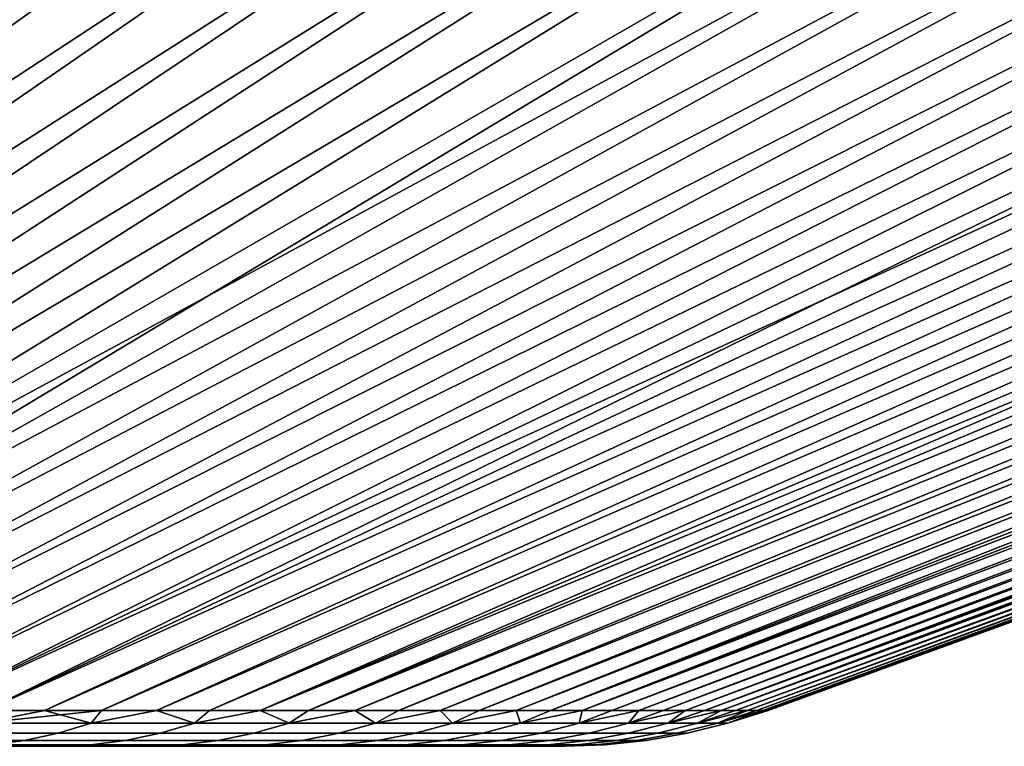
# Model space of a CAD drawing. Header units: metres. Extents: x -109 to 109, y -100 to 58.
# Tile 636 of 642: x 89.68 to 94.32, y 47.8 to 51.22. Entities that reach past the tile are written whole.
import ezdxf

# ---------------------------------------------------------------- set-up
doc = ezdxf.new("R2010")
doc.units = ezdxf.units.M
doc.layers.add('solid_21_062_100_XXX', color=7, linetype='CONTINUOUS')

msp = doc.modelspace()

# ---------------------------------------------------------------- linework, layer by layer
at = {"layer": 'solid_21_062_100_XXX'}
for points in [[(103.089851, 53.071838, -15.351657), (103.068771, 53.00507, -15.063913), (90.814018, 47.968861, -8.612449), (102.708328, 53.00507, -15.682616)], [(103.089851, 53.071838, 15.351657), (102.708336, 53.00507, 15.682601), (91.041992, 47.968861, 8.221667), (103.068779, 53.00507, 15.063898)], [(105.430534, 53.071838, -10.281914), (105.411636, 53.00507, -9.845716), (92.180534, 47.968861, -5.760739), (105.172882, 53.00507, -10.520774)], [(105.430534, 53.071838, 10.281914), (105.17289, 53.00507, 10.520758), (92.330788, 47.968861, 5.333999), (105.411644, 53.00507, 9.845698)], [(90.301949, 53.00507, -27.245684), (83.922356, 47.968861, -14.965758), (83.514374, 47.968861, -15.161264), (89.659447, 53.00507, -27.561749)], [(90.936859, 53.00507, -26.914644), (84.324905, 47.968861, -14.759276), (83.922356, 47.968861, -14.965758), (90.301949, 53.00507, -27.245684)], [(89.659462, 53.00507, 27.561743), (83.922363, 47.968861, 14.965755), (84.324905, 47.968861, 14.759273), (90.301964, 53.00507, 27.245676)], [(91.563843, 53.00507, -26.56881), (84.721703, 47.968861, -14.54197), (84.324905, 47.968861, -14.759276), (90.936859, 53.00507, -26.914644)], [(90.301964, 53.00507, 27.245676), (84.324905, 47.968861, 14.759273), (84.72171, 47.968861, 14.541966), (90.936874, 53.00507, 26.914635)], [(92.792625, 53.00507, -25.833532), (85.11248, 47.968861, -14.313998), (84.721703, 47.968861, -14.54197), (92.182541, 53.00507, -26.208374)], [(91.563843, 53.00507, -26.56881), (92.182541, 53.00507, -26.208374), (84.721703, 47.968861, -14.54197)], [(90.936874, 53.00507, 26.914635), (84.72171, 47.968861, 14.541966), (85.112488, 47.968861, 14.313993), (91.563858, 53.00507, 26.568802)], [(93.393753, 53.00507, -25.444492), (85.496933, 47.968861, -14.075529), (85.11248, 47.968861, -14.313998), (92.792625, 53.00507, -25.833532)], [(92.182556, 53.00507, 26.208364), (85.112488, 47.968861, 14.313993), (85.496941, 47.968861, 14.075523), (92.792641, 53.00507, 25.833523)], [(92.182556, 53.00507, 26.208364), (91.563858, 53.00507, 26.568802), (85.112488, 47.968861, 14.313993)], [(93.985596, 53.00507, -25.041466), (85.874794, 47.968861, -13.826736), (85.496933, 47.968861, -14.075529), (93.393753, 53.00507, -25.444492)], [(92.792641, 53.00507, 25.833523), (85.496941, 47.968861, 14.075523), (85.874802, 47.968861, 13.826731), (93.393768, 53.00507, 25.444481)], [(94.567825, 53.00507, -24.624676), (86.245773, 47.968861, -13.567803), (85.874794, 47.968861, -13.826736), (93.985596, 53.00507, -25.041466)], [(93.393768, 53.00507, 25.444481), (85.874802, 47.968861, 13.826731), (86.245781, 47.968861, 13.567797), (93.985611, 53.00507, 25.041456)], [(95.140129, 53.00507, -24.194351), (86.609604, 47.968861, -13.298919), (86.245773, 47.968861, -13.567803), (94.567825, 53.00507, -24.624676)], [(93.985611, 53.00507, 25.041456), (86.245781, 47.968861, 13.567797), (86.609612, 47.968861, 13.298912), (94.567841, 53.00507, 24.624666)], [(95.702187, 53.00507, -23.750729), (86.966019, 47.968861, -13.020282), (86.609604, 47.968861, -13.298919), (95.140129, 53.00507, -24.194351)], [(94.567841, 53.00507, 24.624666), (86.609612, 47.968861, 13.298912), (86.966026, 47.968861, 13.020275), (95.140144, 53.00507, 24.19434)], [(96.794334, 53.00507, -22.824572), (87.314766, 47.968861, -12.732095), (86.966019, 47.968861, -13.020282), (96.253685, 53.00507, -23.29405)], [(95.702187, 53.00507, -23.750729), (96.253685, 53.00507, -23.29405), (86.966019, 47.968861, -13.020282)], [(95.140144, 53.00507, 24.19434), (86.966026, 47.968861, 13.020275), (87.314774, 47.968861, 12.732087), (95.702194, 53.00507, 23.750717)], [(97.323822, 53.00507, -22.342545), (87.655571, 47.968861, -12.434569), (87.314766, 47.968861, -12.732095), (96.794334, 53.00507, -22.824572)], [(96.2537, 53.00507, 23.294041), (87.314774, 47.968861, 12.732087), (87.655579, 47.968861, 12.434563), (96.794342, 53.00507, 22.82456)], [(96.2537, 53.00507, 23.294041), (95.702194, 53.00507, 23.750717), (87.314774, 47.968861, 12.732087)], [(97.841866, 53.00507, -21.84824), (87.988205, 47.968861, -12.127925), (87.655571, 47.968861, -12.434569), (97.323822, 53.00507, -22.342545)], [(96.794342, 53.00507, 22.82456), (87.655579, 47.968861, 12.434563), (87.988213, 47.968861, 12.127918), (97.323837, 53.00507, 22.342533)], [(98.348183, 53.00507, -21.341927), (88.312408, 47.968861, -11.812385), (87.988205, 47.968861, -12.127925), (97.841866, 53.00507, -21.84824)], [(97.323837, 53.00507, 22.342533), (87.988213, 47.968861, 12.127918), (88.312408, 47.968861, 11.812378), (97.841881, 53.00507, 21.848228)], [(98.842491, 53.00507, -20.823883), (88.627945, 47.968861, -11.488181), (88.312408, 47.968861, -11.812385), (98.348183, 53.00507, -21.341927)], [(97.841881, 53.00507, 21.848228), (88.312408, 47.968861, 11.812378), (88.627953, 47.968861, 11.488174), (98.348198, 53.00507, 21.341915)], [(99.324516, 53.00507, -20.294395), (88.934586, 47.968861, -11.155552), (88.627945, 47.968861, -11.488181), (98.842491, 53.00507, -20.823883)], [(98.348198, 53.00507, 21.341915), (88.627953, 47.968861, 11.488174), (88.934593, 47.968861, 11.155545), (98.842499, 53.00507, 20.823872)], [(99.793991, 53.00507, -19.753754), (89.232117, 47.968861, -10.814741), (88.934586, 47.968861, -11.155552), (99.324516, 53.00507, -20.294395)], [(98.842499, 53.00507, 20.823872), (88.934593, 47.968861, 11.155545), (89.232117, 47.968861, 10.814734), (99.324524, 53.00507, 20.294382)], [(100.694298, 53.00507, -18.6402), (89.520302, 47.968861, -10.465998), (89.232117, 47.968861, -10.814741), (100.250671, 53.00507, -19.202253)], [(99.793991, 53.00507, -19.753754), (100.250671, 53.00507, -19.202253), (89.232117, 47.968861, -10.814741)], [(99.324524, 53.00507, 20.294382), (89.232117, 47.968861, 10.814734), (89.520309, 47.968861, 10.46599), (99.794006, 53.00507, 19.75374)], [(101.124619, 53.00507, -18.067902), (89.798935, 47.968861, -10.109578), (89.520302, 47.968861, -10.465998), (100.694298, 53.00507, -18.6402)], [(100.250687, 53.00507, 19.20224), (89.520309, 47.968861, 10.46599), (89.798943, 47.968861, 10.109571), (100.694305, 53.00507, 18.640186)], [(100.250687, 53.00507, 19.20224), (99.794006, 53.00507, 19.75374), (89.520309, 47.968861, 10.46599)], [(101.541412, 53.00507, -17.48567), (90.067825, 47.968861, -9.745745), (89.798935, 47.968861, -10.109578), (101.124619, 53.00507, -18.067902)], [(100.694305, 53.00507, 18.640186), (89.798943, 47.968861, 10.109571), (90.067825, 47.968861, 9.745736), (101.124634, 53.00507, 18.067886)], [(101.944443, 53.00507, -16.893827), (90.326752, 47.968861, -9.374763), (90.067825, 47.968861, -9.745745), (101.541412, 53.00507, -17.48567)], [(101.124634, 53.00507, 18.067886), (90.067825, 47.968861, 9.745736), (90.326759, 47.968861, 9.374755), (101.54142, 53.00507, 17.485655)], [(102.333481, 53.00507, -16.2927), (90.575546, 47.968861, -8.996904), (90.326752, 47.968861, -9.374763), (101.944443, 53.00507, -16.893827)], [(101.54142, 53.00507, 17.485655), (90.326759, 47.968861, 9.374755), (90.575554, 47.968861, 8.996897), (101.94445, 53.00507, 16.893814)], [(102.708328, 53.00507, -15.682616), (90.814018, 47.968861, -8.612449), (90.575546, 47.968861, -8.996904), (102.333481, 53.00507, -16.2927)], [(101.94445, 53.00507, 16.893814), (90.575554, 47.968861, 8.996897), (90.814018, 47.968861, 8.61244), (102.333496, 53.00507, 16.292685)], [(103.414604, 53.00507, -14.436932), (91.041985, 47.968861, -8.221676), (90.814018, 47.968861, -8.612449), (103.068771, 53.00507, -15.063913)], [(102.333496, 53.00507, 16.292685), (90.814018, 47.968861, 8.61244), (91.041992, 47.968861, 8.221667), (102.708336, 53.00507, 15.682601)], [(103.745651, 53.00507, -13.802015), (91.259293, 47.968861, -7.824872), (91.041985, 47.968861, -8.221676), (103.414604, 53.00507, -14.436932)], [(103.068779, 53.00507, 15.063898), (91.041992, 47.968861, 8.221667), (91.2593, 47.968861, 7.824864), (103.414612, 53.00507, 14.436916)], [(104.061714, 53.00507, -13.159514), (91.465775, 47.968861, -7.422331), (91.259293, 47.968861, -7.824872), (103.745651, 53.00507, -13.802015)], [(103.414612, 53.00507, 14.436916), (91.2593, 47.968861, 7.824864), (91.465775, 47.968861, 7.422322), (103.745659, 53.00507, 13.802)], [(104.362633, 53.00507, -12.509782), (91.661278, 47.968861, -7.014346), (91.465775, 47.968861, -7.422331), (104.061714, 53.00507, -13.159514)], [(103.745659, 53.00507, 13.802), (91.465775, 47.968861, 7.422322), (91.661278, 47.968861, 7.014337), (104.061722, 53.00507, 13.159499)], [(104.648239, 53.00507, -11.853172), (91.845657, 47.968861, -6.601216), (91.661278, 47.968861, -7.014346), (104.362633, 53.00507, -12.509782)], [(104.061722, 53.00507, 13.159499), (91.661278, 47.968861, 7.014337), (91.845665, 47.968861, 6.601207), (104.36264, 53.00507, 12.509766)], [(104.918373, 53.00507, -11.190049), (92.018791, 47.968861, -6.183245), (91.845657, 47.968861, -6.601216), (104.648239, 53.00507, -11.853172)], [(104.36264, 53.00507, 12.509766), (91.845665, 47.968861, 6.601207), (92.018791, 47.968861, 6.183236), (104.648247, 53.00507, 11.853157)], [(105.172882, 53.00507, -10.520774), (92.180534, 47.968861, -5.760739), (92.018791, 47.968861, -6.183245), (104.918373, 53.00507, -11.190049)], [(104.648247, 53.00507, 11.853157), (92.018791, 47.968861, 6.183236), (92.180542, 47.968861, 5.76073), (104.918373, 53.00507, 11.190033)], [(105.634506, 53.00507, -9.165244), (92.33078, 47.968861, -5.334008), (92.180534, 47.968861, -5.760739), (105.411636, 53.00507, -9.845716)], [(104.918373, 53.00507, 11.190033), (92.180542, 47.968861, 5.76073), (92.330788, 47.968861, 5.333999), (105.17289, 53.00507, 10.520758)], [(105.841354, 53.00507, -8.479734), (92.469421, 47.968861, -4.903365), (92.33078, 47.968861, -5.334008), (105.634506, 53.00507, -9.165244)], [(105.411644, 53.00507, 9.845698), (92.330788, 47.968861, 5.333999), (92.469421, 47.968861, 4.903356), (105.634506, 53.00507, 9.165227)], [(106.032082, 53.00507, -7.789564), (92.596344, 47.968861, -4.469126), (92.469421, 47.968861, -4.903365), (105.841354, 53.00507, -8.479734)], [(105.634506, 53.00507, 9.165227), (92.469421, 47.968861, 4.903356), (92.596344, 47.968861, 4.469116), (105.841362, 53.00507, 8.479717)], [(106.206573, 53.00507, -7.095113), (92.711464, 47.968861, -4.031609), (92.596344, 47.968861, -4.469126), (106.032082, 53.00507, -7.789564)], [(105.841362, 53.00507, 8.479717), (92.596344, 47.968861, 4.469116), (92.711464, 47.968861, 4.031599), (106.032082, 53.00507, 7.789547)], [(106.364738, 53.00507, -6.396763), (92.81469, 47.968861, -3.591134), (92.711464, 47.968861, -4.031609), (106.206573, 53.00507, -7.095113)], [(106.032082, 53.00507, 7.789547), (92.711464, 47.968861, 4.031599), (92.81469, 47.968861, 3.591125), (106.206573, 53.00507, 7.095096)], [(106.506485, 53.00507, -5.694898), (92.905952, 47.968861, -3.148026), (92.81469, 47.968861, -3.591134), (106.364738, 53.00507, -6.396763)], [(106.206573, 53.00507, 7.095096), (92.81469, 47.968861, 3.591125), (92.905952, 47.968861, 3.148017), (106.364738, 53.00507, 6.396746)], [(106.740433, 53.00507, -4.282168), (92.985184, 47.968861, -2.702609), (92.905952, 47.968861, -3.148026), (106.631744, 53.00507, -4.989904)], [(106.506485, 53.00507, -5.694898), (106.631744, 53.00507, -4.989904), (92.905952, 47.968861, -3.148026)], [(106.364738, 53.00507, 6.396746), (92.905952, 47.968861, 3.148017), (92.985184, 47.968861, 2.7026), (106.506485, 53.00507, 5.69488)], [(106.832512, 53.00507, -3.572079), (93.052322, 47.968861, -2.25521), (92.985184, 47.968861, -2.702609), (106.740433, 53.00507, -4.282168)], [(106.631744, 53.00507, 4.989887), (92.985184, 47.968861, 2.7026), (93.052322, 47.968861, 2.255201), (106.74044, 53.00507, 4.282151)], [(106.631744, 53.00507, 4.989887), (106.506485, 53.00507, 5.69488), (92.985184, 47.968861, 2.7026)], [(106.907913, 53.00507, -2.860026), (93.107323, 47.968861, -1.806157), (93.052322, 47.968861, -2.25521), (106.832512, 53.00507, -3.572079)], [(106.74044, 53.00507, 4.282151), (93.052322, 47.968861, 2.255201), (93.107323, 47.968861, 1.806148), (106.832512, 53.00507, 3.572062)], [(106.966606, 53.00507, -2.1464), (93.150139, 47.968861, -1.35578), (93.107323, 47.968861, -1.806157), (106.907913, 53.00507, -2.860026)], [(106.832512, 53.00507, 3.572062), (93.107323, 47.968861, 1.806148), (93.150139, 47.968861, 1.35577), (106.907913, 53.00507, 2.860008)], [(107.008545, 53.00507, -1.431593), (93.180748, 47.968861, -0.904407), (93.150139, 47.968861, -1.35578), (106.966606, 53.00507, -2.1464)], [(106.907913, 53.00507, 2.860008), (93.150139, 47.968861, 1.35577), (93.180748, 47.968861, 0.904398), (106.966606, 53.00507, 2.146383)], [(107.033722, 53.00507, -0.715998), (93.19912, 47.968861, -0.452372), (93.180748, 47.968861, -0.904407), (107.008545, 53.00507, -1.431593)], [(106.966606, 53.00507, 2.146383), (93.180748, 47.968861, 0.904398), (93.19912, 47.968861, 0.452362), (107.008553, 53.00507, 1.431575)], [(107.033722, 53.00507, 0.71598), (93.205246, 47.968861, -0.000005), (93.19912, 47.968861, -0.452372), (107.042114, 53.00507, -0.000009)], [(107.033722, 53.00507, -0.715998), (107.042114, 53.00507, -0.000009), (93.19912, 47.968861, -0.452372)], [(107.008553, 53.00507, 1.431575), (93.19912, 47.968861, 0.452362), (93.205246, 47.968861, -0.000005), (107.033722, 53.00507, 0.71598)], [(89.493782, 47.90863, -10.20147), (89.520302, 47.968861, -10.465998), (89.798935, 47.968861, -10.109578)], [(89.493782, 47.90863, -10.20147), (89.798935, 47.968861, -10.109578), (90.067825, 47.968861, -9.745745)], [(89.493782, 47.90863, -10.20147), (90.067825, 47.968861, -9.745745), (90.018311, 47.90863, -9.495454)], [(89.493782, 47.90863, 10.20147), (89.798943, 47.968861, 10.109571), (89.520309, 47.968861, 10.46599)], [(90.018311, 47.90863, 9.495454), (89.798943, 47.968861, 10.109571), (89.493782, 47.90863, 10.20147)], [(90.018311, 47.90863, 9.495454), (90.067825, 47.968861, 9.745736), (89.798943, 47.968861, 10.109571)], [(90.018311, 47.90863, -9.495454), (90.067825, 47.968861, -9.745745), (90.326752, 47.968861, -9.374763)], [(90.504524, 47.90863, -8.762522), (90.018311, 47.90863, -9.495454), (90.326752, 47.968861, -9.374763), (90.575546, 47.968861, -8.996904)], [(90.018311, 47.90863, 9.495454), (90.326759, 47.968861, 9.374755), (90.067825, 47.968861, 9.745736)], [(90.504524, 47.90863, 8.762522), (90.326759, 47.968861, 9.374755), (90.018311, 47.90863, 9.495454)], [(90.504524, 47.90863, 8.762522), (90.575554, 47.968861, 8.996897), (90.326759, 47.968861, 9.374755)], [(90.504524, 47.90863, -8.762522), (90.575546, 47.968861, -8.996904), (90.814018, 47.968861, -8.612449)], [(90.951035, 47.90863, -8.004751), (90.504524, 47.90863, -8.762522), (90.814018, 47.968861, -8.612449), (91.041985, 47.968861, -8.221676)], [(90.504524, 47.90863, 8.762522), (90.814018, 47.968861, 8.61244), (90.575554, 47.968861, 8.996897)], [(90.951035, 47.90863, 8.004751), (90.814018, 47.968861, 8.61244), (90.504524, 47.90863, 8.762522)], [(90.951035, 47.90863, 8.004751), (91.041992, 47.968861, 8.221667), (90.814018, 47.968861, 8.61244)], [(90.951035, 47.90863, -8.004751), (91.041985, 47.968861, -8.221676), (91.259293, 47.968861, -7.824872)], [(91.356583, 47.90863, -7.224291), (90.951035, 47.90863, -8.004751), (91.259293, 47.968861, -7.824872), (91.465775, 47.968861, -7.422331)], [(90.951035, 47.90863, 8.004751), (91.2593, 47.968861, 7.824864), (91.041992, 47.968861, 8.221667)], [(91.356583, 47.90863, 7.224291), (91.2593, 47.968861, 7.824864), (90.951035, 47.90863, 8.004751)], [(91.356583, 47.90863, 7.224291), (91.465775, 47.968861, 7.422322), (91.2593, 47.968861, 7.824864)], [(91.356583, 47.90863, -7.224291), (91.465775, 47.968861, -7.422331), (91.661278, 47.968861, -7.014346)], [(91.720016, 47.90863, -6.423352), (91.356583, 47.90863, -7.224291), (91.661278, 47.968861, -7.014346), (91.845657, 47.968861, -6.601216)], [(91.356583, 47.90863, 7.224291), (91.661278, 47.968861, 7.014337), (91.465775, 47.968861, 7.422322)], [(91.720016, 47.90863, 6.423352), (91.661278, 47.968861, 7.014337), (91.356583, 47.90863, 7.224291)], [(91.720016, 47.90863, 6.423352), (91.845665, 47.968861, 6.601207), (91.661278, 47.968861, 7.014337)], [(91.720016, 47.90863, -6.423352), (91.845657, 47.968861, -6.601216), (92.018791, 47.968861, -6.183245)], [(92.040314, 47.90863, -5.604206), (91.720016, 47.90863, -6.423352), (92.018791, 47.968861, -6.183245), (92.180534, 47.968861, -5.760739)], [(91.720016, 47.90863, 6.423352), (92.018791, 47.968861, 6.183236), (91.845665, 47.968861, 6.601207)], [(92.040314, 47.90863, 5.604206), (92.018791, 47.968861, 6.183236), (91.720016, 47.90863, 6.423352)], [(92.040314, 47.90863, 5.604206), (92.180542, 47.968861, 5.76073), (92.018791, 47.968861, 6.183236)], [(92.040314, 47.90863, -5.604206), (92.180534, 47.968861, -5.760739), (92.33078, 47.968861, -5.334008)], [(92.316559, 47.90863, -4.769174), (92.040314, 47.90863, -5.604206), (92.33078, 47.968861, -5.334008), (92.469421, 47.968861, -4.903365)], [(92.040314, 47.90863, 5.604206), (92.330788, 47.968861, 5.333999), (92.180542, 47.968861, 5.76073)], [(92.316559, 47.90863, 4.769174), (92.330788, 47.968861, 5.333999), (92.040314, 47.90863, 5.604206)], [(92.316559, 47.90863, -4.769174), (92.469421, 47.968861, -4.903365), (92.596344, 47.968861, -4.469126)], [(92.547966, 47.90863, -3.920623), (92.316559, 47.90863, -4.769174), (92.596344, 47.968861, -4.469126), (92.711464, 47.968861, -4.031609)], [(92.316559, 47.90863, 4.769174), (92.596344, 47.968861, 4.469116), (92.469421, 47.968861, 4.903356)], [(92.547966, 47.90863, 3.920623), (92.596344, 47.968861, 4.469116), (92.316559, 47.90863, 4.769174)], [(92.316559, 47.90863, 4.769174), (92.469421, 47.968861, 4.903356), (92.330788, 47.968861, 5.333999)], [(92.547966, 47.90863, -3.920623), (92.711464, 47.968861, -4.031609), (92.81469, 47.968861, -3.591134)], [(92.733887, 47.90863, -3.060959), (92.547966, 47.90863, -3.920623), (92.81469, 47.968861, -3.591134), (92.905952, 47.968861, -3.148026)], [(92.547966, 47.90863, 3.920623), (92.81469, 47.968861, 3.591125), (92.711464, 47.968861, 4.031599)], [(92.733887, 47.90863, 3.060959), (92.81469, 47.968861, 3.591125), (92.547966, 47.90863, 3.920623)], [(92.547966, 47.90863, 3.920623), (92.711464, 47.968861, 4.031599), (92.596344, 47.968861, 4.469116)], [(92.733887, 47.90863, -3.060959), (92.905952, 47.968861, -3.148026), (92.985184, 47.968861, -2.702609)], [(92.873787, 47.90863, -2.192618), (92.733887, 47.90863, -3.060959), (92.985184, 47.968861, -2.702609), (93.052322, 47.968861, -2.25521)], [(92.733887, 47.90863, 3.060959), (92.985184, 47.968861, 2.7026), (92.905952, 47.968861, 3.148017)], [(92.873787, 47.90863, 2.192618), (92.985184, 47.968861, 2.7026), (92.733887, 47.90863, 3.060959)], [(92.733887, 47.90863, 3.060959), (92.905952, 47.968861, 3.148017), (92.81469, 47.968861, 3.591125)], [(92.873787, 47.90863, -2.192618), (93.052322, 47.968861, -2.25521), (93.107323, 47.968861, -1.806157)], [(92.967278, 47.90863, -1.318062), (92.873787, 47.90863, -2.192618), (93.107323, 47.968861, -1.806157), (93.150139, 47.968861, -1.35578)], [(92.873787, 47.90863, 2.192618), (93.107323, 47.968861, 1.806148), (93.052322, 47.968861, 2.255201)], [(92.967278, 47.90863, 1.318062), (93.107323, 47.968861, 1.806148), (92.873787, 47.90863, 2.192618)], [(92.873787, 47.90863, 2.192618), (93.052322, 47.968861, 2.255201), (92.985184, 47.968861, 2.7026)], [(92.967278, 47.90863, -1.318062), (93.150139, 47.968861, -1.35578), (93.180748, 47.968861, -0.904407)], [(93.014084, 47.90863, -0.439769), (92.967278, 47.90863, -1.318062), (93.180748, 47.968861, -0.904407), (93.19912, 47.968861, -0.452372)], [(92.967278, 47.90863, 1.318062), (93.180748, 47.968861, 0.904398), (93.150139, 47.968861, 1.35577)], [(93.014084, 47.90863, 0.439769), (93.180748, 47.968861, 0.904398), (92.967278, 47.90863, 1.318062)], [(92.967278, 47.90863, 1.318062), (93.150139, 47.968861, 1.35577), (93.107323, 47.968861, 1.806148)], [(93.014084, 47.90863, -0.439769), (93.19912, 47.968861, -0.452372), (93.205246, 47.968861, -0.000005)], [(93.014084, 47.90863, 0.439769), (93.205246, 47.968861, -0.000005), (93.19912, 47.968861, 0.452362)], [(93.014084, 47.90863, -0.439769), (93.205246, 47.968861, -0.000005), (93.014084, 47.90863, 0.439769)], [(93.014084, 47.90863, 0.439769), (93.19912, 47.968861, 0.452362), (93.180748, 47.968861, 0.904398)], [(90.018311, 47.90863, 9.495454), (89.493782, 47.90863, 10.20147), (89.34449, 47.861267, 10.084255), (89.862991, 47.861267, 9.386352)], [(89.493782, 47.90863, -10.20147), (90.018311, 47.90863, -9.495454), (89.862991, 47.861267, -9.386352), (89.34449, 47.861267, -10.084255)], [(90.504524, 47.90863, 8.762522), (90.018311, 47.90863, 9.495454), (89.862991, 47.861267, 9.386352), (90.343613, 47.861267, 8.661841)], [(90.018311, 47.90863, -9.495454), (90.504524, 47.90863, -8.762522), (90.343613, 47.861267, -8.661841), (89.862991, 47.861267, -9.386352)], [(90.951035, 47.90863, 8.004751), (90.504524, 47.90863, 8.762522), (90.343613, 47.861267, 8.661841), (90.784996, 47.861267, 7.912777)], [(90.504524, 47.90863, -8.762522), (90.951035, 47.90863, -8.004751), (90.784996, 47.861267, -7.912777), (90.343613, 47.861267, -8.661841)], [(91.356583, 47.90863, 7.224291), (90.951035, 47.90863, 8.004751), (90.784996, 47.861267, 7.912777), (91.185883, 47.861267, 7.141284)], [(90.951035, 47.90863, -8.004751), (91.356583, 47.90863, -7.224291), (91.185883, 47.861267, -7.141284), (90.784996, 47.861267, -7.912777)], [(91.720016, 47.90863, 6.423352), (91.356583, 47.90863, 7.224291), (91.185883, 47.861267, 7.141284), (91.545143, 47.861267, 6.349548)], [(91.356583, 47.90863, -7.224291), (91.720016, 47.90863, -6.423352), (91.545143, 47.861267, -6.349548), (91.185883, 47.861267, -7.141284)], [(92.040314, 47.90863, 5.604206), (91.720016, 47.90863, 6.423352), (91.545143, 47.861267, 6.349548), (91.861755, 47.861267, 5.539814)], [(91.720016, 47.90863, -6.423352), (92.040314, 47.90863, -5.604206), (91.861755, 47.861267, -5.539814), (91.545143, 47.861267, -6.349548)], [(92.316559, 47.90863, 4.769174), (92.040314, 47.90863, 5.604206), (91.861755, 47.861267, 5.539814), (92.134827, 47.861267, 4.714376)], [(92.040314, 47.90863, -5.604206), (92.316559, 47.90863, -4.769174), (92.134827, 47.861267, -4.714376), (91.861755, 47.861267, -5.539814)], [(92.547966, 47.90863, 3.920623), (92.316559, 47.90863, 4.769174), (92.134827, 47.861267, 4.714376), (92.363571, 47.861267, 3.875575)], [(92.316559, 47.90863, -4.769174), (92.547966, 47.90863, -3.920623), (92.363571, 47.861267, -3.875575), (92.134827, 47.861267, -4.714376)], [(92.733887, 47.90863, 3.060959), (92.547966, 47.90863, 3.920623), (92.363571, 47.861267, 3.875575), (92.547356, 47.861267, 3.025789)], [(92.547966, 47.90863, -3.920623), (92.733887, 47.90863, -3.060959), (92.547356, 47.861267, -3.025789), (92.363571, 47.861267, -3.875575)], [(92.873787, 47.90863, 2.192618), (92.733887, 47.90863, 3.060959), (92.547356, 47.861267, 3.025789), (92.685654, 47.861267, 2.167425)], [(92.733887, 47.90863, -3.060959), (92.873787, 47.90863, -2.192618), (92.685654, 47.861267, -2.167425), (92.547356, 47.861267, -3.025789)], [(92.967278, 47.90863, 1.318062), (92.873787, 47.90863, 2.192618), (92.685654, 47.861267, 2.167425), (92.778069, 47.861267, 1.302917)], [(92.873787, 47.90863, -2.192618), (92.967278, 47.90863, -1.318062), (92.778069, 47.861267, -1.302917), (92.685654, 47.861267, -2.167425)], [(93.014084, 47.90863, 0.439769), (92.967278, 47.90863, 1.318062), (92.778069, 47.861267, 1.302917), (92.824341, 47.861267, 0.434717)], [(92.967278, 47.90863, -1.318062), (93.014084, 47.90863, -0.439769), (92.824341, 47.861267, -0.434717), (92.778069, 47.861267, -1.302917)], [(93.014084, 47.90863, -0.439769), (93.014084, 47.90863, 0.439769), (92.824341, 47.861267, 0.434717), (92.824341, 47.861267, -0.434717)], [(89.862991, 47.861267, 9.386352), (89.34449, 47.861267, 10.084255), (89.192955, 47.827278, 9.965285), (89.705338, 47.827278, 9.275615)], [(89.34449, 47.861267, -10.084255), (89.862991, 47.861267, -9.386352), (89.705338, 47.827278, -9.275615), (89.192955, 47.827278, -9.965285)], [(90.343613, 47.861267, 8.661841), (89.862991, 47.861267, 9.386352), (89.705338, 47.827278, 9.275615), (90.18029, 47.827278, 8.559651)], [(89.862991, 47.861267, -9.386352), (90.343613, 47.861267, -8.661841), (90.18029, 47.827278, -8.559651), (89.705338, 47.827278, -9.275615)], [(90.784996, 47.861267, 7.912777), (90.343613, 47.861267, 8.661841), (90.18029, 47.827278, 8.559651), (90.616463, 47.827278, 7.819426)], [(90.343613, 47.861267, -8.661841), (90.784996, 47.861267, -7.912777), (90.616463, 47.827278, -7.819426), (90.18029, 47.827278, -8.559651)], [(91.185883, 47.861267, 7.141284), (90.784996, 47.861267, 7.912777), (90.616463, 47.827278, 7.819426), (91.012627, 47.827278, 7.057034)], [(90.784996, 47.861267, -7.912777), (91.185883, 47.861267, -7.141284), (91.012627, 47.827278, -7.057034), (90.616463, 47.827278, -7.819426)], [(91.545143, 47.861267, 6.349548), (91.185883, 47.861267, 7.141284), (91.012627, 47.827278, 7.057034), (91.367645, 47.827278, 6.274639)], [(91.185883, 47.861267, -7.141284), (91.545143, 47.861267, -6.349548), (91.367645, 47.827278, -6.274639), (91.012627, 47.827278, -7.057034)], [(91.861755, 47.861267, 5.539814), (91.545143, 47.861267, 6.349548), (91.367645, 47.827278, 6.274639), (91.680519, 47.827278, 5.474457)], [(91.545143, 47.861267, -6.349548), (91.861755, 47.861267, -5.539814), (91.680519, 47.827278, -5.474457), (91.367645, 47.827278, -6.274639)], [(92.134827, 47.861267, 4.714376), (91.861755, 47.861267, 5.539814), (91.680519, 47.827278, 5.474457), (91.950371, 47.827278, 4.658758)], [(91.861755, 47.861267, -5.539814), (92.134827, 47.861267, -4.714376), (91.950371, 47.827278, -4.658758), (91.680519, 47.827278, -5.474457)], [(92.363571, 47.861267, 3.875575), (92.134827, 47.861267, 4.714376), (91.950371, 47.827278, 4.658758), (92.176422, 47.827278, 3.829853)], [(92.134827, 47.861267, -4.714376), (92.363571, 47.861267, -3.875575), (92.176422, 47.827278, -3.829853), (91.950371, 47.827278, -4.658758)], [(92.547356, 47.861267, 3.025789), (92.363571, 47.861267, 3.875575), (92.176422, 47.827278, 3.829853), (92.35804, 47.827278, 2.990091)], [(92.363571, 47.861267, -3.875575), (92.547356, 47.861267, -3.025789), (92.35804, 47.827278, -2.990091), (92.176422, 47.827278, -3.829853)], [(92.685654, 47.861267, 2.167425), (92.547356, 47.861267, 3.025789), (92.35804, 47.827278, 2.990091), (92.494698, 47.827278, 2.141854)], [(92.547356, 47.861267, -3.025789), (92.685654, 47.861267, -2.167425), (92.494698, 47.827278, -2.141854), (92.35804, 47.827278, -2.990091)], [(92.778069, 47.861267, 1.302917), (92.685654, 47.861267, 2.167425), (92.494698, 47.827278, 2.141854), (92.586021, 47.827278, 1.287546)], [(92.685654, 47.861267, -2.167425), (92.778069, 47.861267, -1.302917), (92.586021, 47.827278, -1.287546), (92.494698, 47.827278, -2.141854)], [(92.824341, 47.861267, 0.434717), (92.778069, 47.861267, 1.302917), (92.586021, 47.827278, 1.287546), (92.631752, 47.827278, 0.429588)], [(92.778069, 47.861267, -1.302917), (92.824341, 47.861267, -0.434717), (92.631752, 47.827278, -0.429588), (92.586021, 47.827278, -1.287546)], [(92.824341, 47.861267, -0.434717), (92.824341, 47.861267, 0.434717), (92.631752, 47.827278, 0.429588), (92.631752, 47.827278, -0.429588)], [(89.705338, 47.827278, 9.275615), (89.192955, 47.827278, 9.965285), (89.039925, 47.80682, 9.84514), (89.546127, 47.80682, 9.163784)], [(89.192955, 47.827278, -9.965285), (89.705338, 47.827278, -9.275615), (89.546127, 47.80682, -9.163784), (89.039925, 47.80682, -9.84514)], [(89.546127, 47.80682, -9.163784), (90.01535, 47.80682, -8.456453), (89.682106, 47.799999, -8.615025), (89.439674, 47.799999, -8.975047)], [(89.546127, 47.80682, 9.163784), (89.439728, 47.799999, 8.974967), (89.682159, 47.799999, 8.614943)], [(89.682159, 47.799999, 8.614943), (89.439728, 47.799999, 8.974967), (89.494698, 47.799999, 0.371239), (89.682106, 47.799999, -8.615025)], [(90.18029, 47.827278, 8.559651), (89.705338, 47.827278, 9.275615), (89.546127, 47.80682, 9.163784), (90.01535, 47.80682, 8.456453)], [(89.705338, 47.827278, -9.275615), (90.18029, 47.827278, -8.559651), (90.01535, 47.80682, -8.456453), (89.546127, 47.80682, -9.163784)], [(90.01535, 47.80682, 8.456453), (89.546127, 47.80682, 9.163784), (89.682159, 47.799999, 8.614943)], [(90.01535, 47.80682, -8.456453), (89.914536, 47.799999, -8.24845), (89.682106, 47.799999, -8.615025)], [(89.682106, 47.799999, -8.615025), (89.914536, 47.799999, -8.24845), (89.682159, 47.799999, 8.614943)], [(90.01535, 47.80682, 8.456453), (89.682159, 47.799999, 8.614943), (89.914589, 47.799999, 8.248367)], [(89.914536, 47.799999, -8.24845), (89.914589, 47.799999, 8.248367), (89.682159, 47.799999, 8.614943)], [(90.01535, 47.80682, -8.456453), (90.446266, 47.80682, -7.725151), (90.136787, 47.799999, -7.87557), (89.914536, 47.799999, -8.24845)], [(89.914536, 47.799999, -8.24845), (90.136787, 47.799999, -7.87557), (89.914589, 47.799999, 8.248367)], [(90.01535, 47.80682, 8.456453), (89.914589, 47.799999, 8.248367), (90.136841, 47.799999, 7.875485)], [(90.136787, 47.799999, -7.87557), (90.136841, 47.799999, 7.875485), (89.914589, 47.799999, 8.248367)], [(90.616463, 47.827278, 7.819426), (90.18029, 47.827278, 8.559651), (90.01535, 47.80682, 8.456453), (90.446266, 47.80682, 7.725151)], [(90.18029, 47.827278, -8.559651), (90.616463, 47.827278, -7.819426), (90.446266, 47.80682, -7.725151), (90.01535, 47.80682, -8.456453)], [(90.446266, 47.80682, 7.725151), (90.01535, 47.80682, 8.456453), (90.136841, 47.799999, 7.875485)], [(90.446266, 47.80682, -7.725151), (90.348648, 47.799999, -7.496775), (90.136787, 47.799999, -7.87557)], [(90.136787, 47.799999, -7.87557), (90.348648, 47.799999, -7.496775), (90.136841, 47.799999, 7.875485)], [(90.446266, 47.80682, 7.725151), (90.136841, 47.799999, 7.875485), (90.348694, 47.799999, 7.496688)], [(90.348648, 47.799999, -7.496775), (90.348694, 47.799999, 7.496688), (90.136841, 47.799999, 7.875485)], [(90.446266, 47.80682, -7.725151), (90.837654, 47.80682, -6.971951), (90.550026, 47.799999, -7.112205), (90.348648, 47.799999, -7.496775)], [(90.348648, 47.799999, -7.496775), (90.550026, 47.799999, -7.112205), (90.348694, 47.799999, 7.496688)], [(90.446266, 47.80682, 7.725151), (90.348694, 47.799999, 7.496688), (90.550072, 47.799999, 7.112118)], [(90.550026, 47.799999, -7.112205), (90.550072, 47.799999, 7.112118), (90.348694, 47.799999, 7.496688)], [(91.012627, 47.827278, 7.057034), (90.616463, 47.827278, 7.819426), (90.446266, 47.80682, 7.725151), (90.837654, 47.80682, 6.971951)], [(90.616463, 47.827278, -7.819426), (91.012627, 47.827278, -7.057034), (90.837654, 47.80682, -6.971951), (90.446266, 47.80682, -7.725151)], [(90.837654, 47.80682, 6.971951), (90.446266, 47.80682, 7.725151), (90.550072, 47.799999, 7.112118)], [(90.837654, 47.80682, -6.971951), (90.740692, 47.799999, -6.722296), (90.550026, 47.799999, -7.112205)], [(90.550026, 47.799999, -7.112205), (90.740692, 47.799999, -6.722296), (90.550072, 47.799999, 7.112118)], [(90.837654, 47.80682, 6.971951), (90.550072, 47.799999, 7.112118), (90.740738, 47.799999, 6.722207)], [(90.740692, 47.799999, -6.722296), (90.740738, 47.799999, 6.722207), (90.550072, 47.799999, 7.112118)], [(91.188393, 47.80682, -6.198989), (90.920555, 47.799999, -6.327259), (90.740692, 47.799999, -6.722296)], [(90.837654, 47.80682, -6.971951), (91.188393, 47.80682, -6.198989), (90.740692, 47.799999, -6.722296)], [(90.740692, 47.799999, -6.722296), (90.920555, 47.799999, -6.327259), (90.740738, 47.799999, 6.722207)], [(90.837654, 47.80682, 6.971951), (90.740738, 47.799999, 6.722207), (90.920593, 47.799999, 6.327169)], [(90.920555, 47.799999, -6.327259), (90.920593, 47.799999, 6.327169), (90.740738, 47.799999, 6.722207)], [(91.367645, 47.827278, 6.274639), (91.012627, 47.827278, 7.057034), (90.837654, 47.80682, 6.971951), (91.188393, 47.80682, 6.198989)], [(91.012627, 47.827278, -7.057034), (91.367645, 47.827278, -6.274639), (91.188393, 47.80682, -6.198989), (90.837654, 47.80682, -6.971951)], [(91.188393, 47.80682, 6.198989), (90.837654, 47.80682, 6.971951), (90.920593, 47.799999, 6.327169)], [(91.188393, 47.80682, -6.198989), (91.089478, 47.799999, -5.927381), (90.920555, 47.799999, -6.327259)], [(90.920555, 47.799999, -6.327259), (91.089478, 47.799999, -5.927381), (90.920593, 47.799999, 6.327169)], [(91.188393, 47.80682, 6.198989), (90.920593, 47.799999, 6.327169), (91.089508, 47.799999, 5.92729)], [(91.089478, 47.799999, -5.927381), (91.089508, 47.799999, 5.92729), (90.920593, 47.799999, 6.327169)], [(91.497498, 47.80682, -5.408455), (91.247284, 47.799999, -5.523067), (91.089478, 47.799999, -5.927381)], [(91.188393, 47.80682, -6.198989), (91.497498, 47.80682, -5.408455), (91.089478, 47.799999, -5.927381)], [(91.089478, 47.799999, -5.927381), (91.247284, 47.799999, -5.523067), (91.089508, 47.799999, 5.92729)], [(91.188393, 47.80682, 6.198989), (91.089508, 47.799999, 5.92729), (91.247314, 47.799999, 5.522974)], [(91.247284, 47.799999, -5.523067), (91.247314, 47.799999, 5.522974), (91.089508, 47.799999, 5.92729)], [(91.680519, 47.827278, 5.474457), (91.367645, 47.827278, 6.274639), (91.188393, 47.80682, 6.198989), (91.497498, 47.80682, 5.408455)], [(91.367645, 47.827278, -6.274639), (91.680519, 47.827278, -5.474457), (91.497498, 47.80682, -5.408455), (91.188393, 47.80682, -6.198989)], [(91.497498, 47.80682, 5.408455), (91.188393, 47.80682, 6.198989), (91.247314, 47.799999, 5.522974)], [(91.497498, 47.80682, -5.408455), (91.393921, 47.799999, -5.114471), (91.247284, 47.799999, -5.523067)], [(91.247284, 47.799999, -5.523067), (91.393921, 47.799999, -5.114471), (91.247314, 47.799999, 5.522974)], [(91.497498, 47.80682, 5.408455), (91.247314, 47.799999, 5.522974), (91.393951, 47.799999, 5.114379)], [(91.393921, 47.799999, -5.114471), (91.393951, 47.799999, 5.114379), (91.247314, 47.799999, 5.522974)], [(91.764091, 47.80682, -4.60259), (91.529213, 47.799999, -4.702065), (91.393921, 47.799999, -5.114471)], [(91.497498, 47.80682, -5.408455), (91.764091, 47.80682, -4.60259), (91.393921, 47.799999, -5.114471)], [(91.393921, 47.799999, -5.114471), (91.529213, 47.799999, -4.702065), (91.393951, 47.799999, 5.114379)], [(91.497498, 47.80682, 5.408455), (91.393951, 47.799999, 5.114379), (91.529243, 47.799999, 4.701972)], [(91.529213, 47.799999, -4.702065), (91.529243, 47.799999, 4.701972), (91.393951, 47.799999, 5.114379)], [(91.950371, 47.827278, 4.658758), (91.680519, 47.827278, 5.474457), (91.497498, 47.80682, 5.408455), (91.764091, 47.80682, 4.60259)], [(91.680519, 47.827278, -5.474457), (91.950371, 47.827278, -4.658758), (91.764091, 47.80682, -4.60259), (91.497498, 47.80682, -5.408455)], [(91.764091, 47.80682, 4.60259), (91.497498, 47.80682, 5.408455), (91.529243, 47.799999, 4.701972)], [(91.764091, 47.80682, -4.60259), (91.653099, 47.799999, -4.286058), (91.529213, 47.799999, -4.702065)], [(91.529213, 47.799999, -4.702065), (91.653099, 47.799999, -4.286058), (91.529243, 47.799999, 4.701972)], [(91.764091, 47.80682, 4.60259), (91.529243, 47.799999, 4.701972), (91.653122, 47.799999, 4.285964)], [(91.653099, 47.799999, -4.286058), (91.653122, 47.799999, 4.285964), (91.529243, 47.799999, 4.701972)], [(91.987419, 47.80682, -3.783678), (91.765472, 47.799999, -3.866769), (91.653099, 47.799999, -4.286058)], [(91.764091, 47.80682, -4.60259), (91.987419, 47.80682, -3.783678), (91.653099, 47.799999, -4.286058)], [(91.653099, 47.799999, -4.286058), (91.765472, 47.799999, -3.866769), (91.653122, 47.799999, 4.285964)], [(91.987419, 47.80682, 3.783678), (91.764091, 47.80682, 4.60259), (91.653122, 47.799999, 4.285964), (91.765495, 47.799999, 3.866674)], [(91.765472, 47.799999, -3.866769), (91.765495, 47.799999, 3.866674), (91.653122, 47.799999, 4.285964)], [(92.176422, 47.827278, 3.829853), (91.950371, 47.827278, 4.658758), (91.764091, 47.80682, 4.60259), (91.987419, 47.80682, 3.783678)], [(91.950371, 47.827278, -4.658758), (92.176422, 47.827278, -3.829853), (91.987419, 47.80682, -3.783678), (91.764091, 47.80682, -4.60259)], [(91.987419, 47.80682, -3.783678), (91.866241, 47.799999, -3.444606), (91.765472, 47.799999, -3.866769)], [(91.765472, 47.799999, -3.866769), (91.866241, 47.799999, -3.444606), (91.765495, 47.799999, 3.866674)], [(91.987419, 47.80682, 3.783678), (91.765495, 47.799999, 3.866674), (91.866264, 47.799999, 3.44451)], [(91.866241, 47.799999, -3.444606), (91.866264, 47.799999, 3.44451), (91.765495, 47.799999, 3.866674)], [(92.166847, 47.80682, -2.954041), (91.955353, 47.799999, -3.019738), (91.866241, 47.799999, -3.444606)], [(91.987419, 47.80682, -3.783678), (92.166847, 47.80682, -2.954041), (91.866241, 47.799999, -3.444606)], [(91.866241, 47.799999, -3.444606), (91.955353, 47.799999, -3.019738), (91.866264, 47.799999, 3.44451)], [(92.166847, 47.80682, 2.954041), (91.987419, 47.80682, 3.783678), (91.866264, 47.799999, 3.44451), (91.955368, 47.799999, 3.019642)], [(91.955353, 47.799999, -3.019738), (91.955368, 47.799999, 3.019642), (91.866264, 47.799999, 3.44451)], [(92.166847, 47.80682, -2.954041), (92.0327, 47.799999, -2.592658), (91.955353, 47.799999, -3.019738)], [(91.955353, 47.799999, -3.019738), (92.0327, 47.799999, -2.592658), (91.955368, 47.799999, 3.019642)], [(92.166847, 47.80682, 2.954041), (91.955368, 47.799999, 3.019642), (92.032715, 47.799999, 2.592562)], [(92.0327, 47.799999, -2.592658), (92.032715, 47.799999, 2.592562), (91.955368, 47.799999, 3.019642)], [(92.35804, 47.827278, 2.990091), (92.176422, 47.827278, 3.829853), (91.987419, 47.80682, 3.783678), (92.166847, 47.80682, 2.954041)], [(92.176422, 47.827278, -3.829853), (92.35804, 47.827278, -2.990091), (92.166847, 47.80682, -2.954041), (91.987419, 47.80682, -3.783678)], [(92.301865, 47.80682, -2.116031), (92.098259, 47.799999, -2.16357), (92.0327, 47.799999, -2.592658)], [(92.166847, 47.80682, -2.954041), (92.301865, 47.80682, -2.116031), (92.0327, 47.799999, -2.592658)], [(92.0327, 47.799999, -2.592658), (92.098259, 47.799999, -2.16357), (92.032715, 47.799999, 2.592562)], [(92.301865, 47.80682, 2.116031), (92.166847, 47.80682, 2.954041), (92.032715, 47.799999, 2.592562), (92.098274, 47.799999, 2.163473)], [(92.098259, 47.799999, -2.16357), (92.098274, 47.799999, 2.163473), (92.032715, 47.799999, 2.592562)], [(92.301865, 47.80682, -2.116031), (92.151962, 47.799999, -1.732824), (92.098259, 47.799999, -2.16357)], [(92.098259, 47.799999, -2.16357), (92.151962, 47.799999, -1.732824), (92.098274, 47.799999, 2.163473)], [(92.301865, 47.80682, 2.116031), (92.098274, 47.799999, 2.163473), (92.15197, 47.799999, 1.732727)], [(92.151962, 47.799999, -1.732824), (92.15197, 47.799999, 1.732727), (92.098274, 47.799999, 2.163473)], [(92.392082, 47.80682, -1.272023), (92.193771, 47.799999, -1.300819), (92.151962, 47.799999, -1.732824)], [(92.301865, 47.80682, -2.116031), (92.392082, 47.80682, -1.272023), (92.151962, 47.799999, -1.732824)], [(92.151962, 47.799999, -1.732824), (92.193771, 47.799999, -1.300819), (92.15197, 47.799999, 1.732727)], [(92.392082, 47.80682, 1.272023), (92.301865, 47.80682, 2.116031), (92.15197, 47.799999, 1.732727), (92.193779, 47.799999, 1.300721)], [(92.193771, 47.799999, -1.300819), (92.193779, 47.799999, 1.300721), (92.15197, 47.799999, 1.732727)], [(92.494698, 47.827278, 2.141854), (92.35804, 47.827278, 2.990091), (92.166847, 47.80682, 2.954041), (92.301865, 47.80682, 2.116031)], [(92.35804, 47.827278, -2.990091), (92.494698, 47.827278, -2.141854), (92.301865, 47.80682, -2.116031), (92.166847, 47.80682, -2.954041)], [(92.392082, 47.80682, -1.272023), (92.223663, 47.799999, -0.867736), (92.193771, 47.799999, -1.300819)], [(92.193771, 47.799999, -1.300819), (92.223663, 47.799999, -0.867736), (92.193779, 47.799999, 1.300721)], [(92.392082, 47.80682, 1.272023), (92.193779, 47.799999, 1.300721), (92.223671, 47.799999, 0.867639)], [(92.223663, 47.799999, -0.867736), (92.223671, 47.799999, 0.867639), (92.193779, 47.799999, 1.300721)], [(92.437263, 47.80682, -0.424409), (92.241608, 47.799999, -0.434082), (92.223663, 47.799999, -0.867736)], [(92.392082, 47.80682, -1.272023), (92.437263, 47.80682, -0.424409), (92.223663, 47.799999, -0.867736)], [(92.223663, 47.799999, -0.867736), (92.241608, 47.799999, -0.434082), (92.223671, 47.799999, 0.867639)], [(92.437263, 47.80682, 0.424409), (92.392082, 47.80682, 1.272023), (92.223671, 47.799999, 0.867639), (92.241608, 47.799999, 0.433984)], [(92.241608, 47.799999, -0.434082), (92.241608, 47.799999, 0.433984), (92.223671, 47.799999, 0.867639)], [(92.437263, 47.80682, 0.424409), (92.241608, 47.799999, 0.433984), (92.247589, 47.799999, -0.000049)], [(92.437263, 47.80682, -0.424409), (92.247589, 47.799999, -0.000049), (92.241608, 47.799999, -0.434082)], [(92.241608, 47.799999, -0.434082), (92.247589, 47.799999, -0.000049), (92.241608, 47.799999, 0.433984)], [(92.437263, 47.80682, -0.424409), (92.437263, 47.80682, 0.424409), (92.247589, 47.799999, -0.000049)], [(92.586021, 47.827278, 1.287546), (92.494698, 47.827278, 2.141854), (92.301865, 47.80682, 2.116031), (92.392082, 47.80682, 1.272023)], [(92.494698, 47.827278, -2.141854), (92.586021, 47.827278, -1.287546), (92.392082, 47.80682, -1.272023), (92.301865, 47.80682, -2.116031)], [(92.631752, 47.827278, 0.429588), (92.586021, 47.827278, 1.287546), (92.392082, 47.80682, 1.272023), (92.437263, 47.80682, 0.424409)], [(92.586021, 47.827278, -1.287546), (92.631752, 47.827278, -0.429588), (92.437263, 47.80682, -0.424409), (92.392082, 47.80682, -1.272023)], [(92.631752, 47.827278, -0.429588), (92.631752, 47.827278, 0.429588), (92.437263, 47.80682, 0.424409), (92.437263, 47.80682, -0.424409)]]:
    msp.add_3dface(points, dxfattribs=at)

doc.saveas('drawing.dxf')
